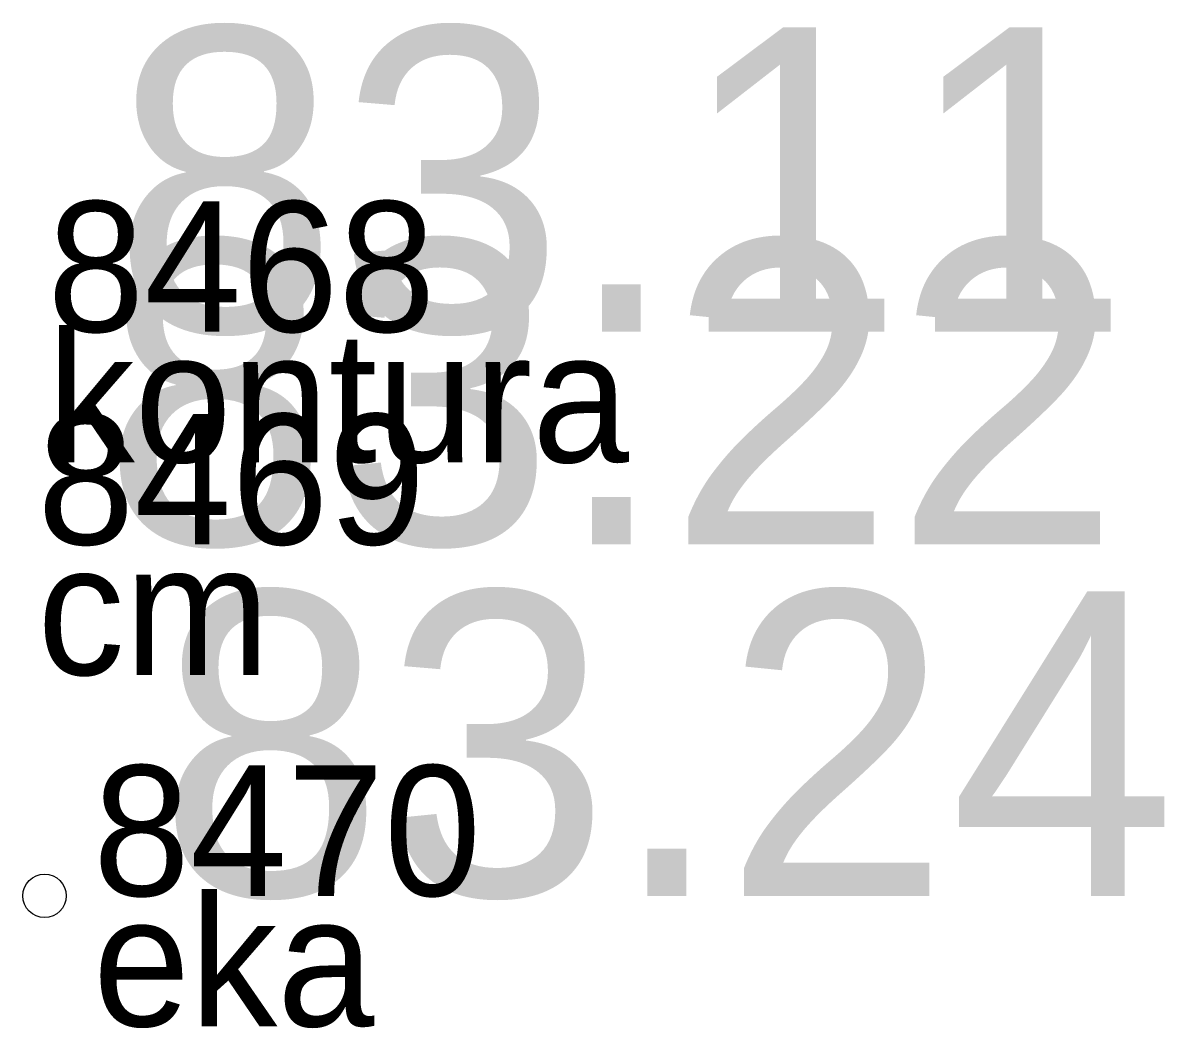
# Model space of a CAD drawing. Extents: x 614911 to 615803, y 262110 to 264311.
# Drawn here: x 614976.762 to 614979.387, y 262802.122 to 262804.433 of the extents above; entities that cross this region are included whole.
import ezdxf

# ---------------------------------------------------------------- set-up
doc = ezdxf.new("R2010")
doc.units = 0
for name, color, linetype in [('Level 53', 7, 'Continuous'), ('Level 54', 7, 'Continuous'), ('Level 57', 7, 'Continuous'), ('Level 58', 7, 'Continuous')]:
    doc.layers.add(name, color=color, linetype=linetype)

msp = doc.modelspace()

# ---------------------------------------------------------------- linework, layer by layer
at = {"layer": 'Level 57'}
msp.add_circle((614976.812, 262802.426), 0.05, dxfattribs=at)
at = {"layer": 'Level 58'}
msp.add_circle((614976.812, 262802.426), 0.05, dxfattribs=at)

# ---------------------------------------------------------------- texts
at = {"layer": 'Level 53'}
for s, p in [(' kontura', (614976.707, 262803.423)), (' cm', (614976.684, 262802.934)), (' eka', (614976.812, 262802.126))]:
    msp.add_text(s, height=0.3, dxfattribs=at).set_placement(p)
at = {"layer": 'Level 54'}
for s, p in [(' 8468', (614976.707, 262803.723)), (' 8469', (614976.684, 262803.234)), (' 8470', (614976.812, 262802.426))]:
    msp.add_text(s, height=0.3, dxfattribs=at).set_placement(p)
at = {"layer": 'Level 58'}
for s, p in [(' 83.11', (614976.707, 262803.723)), (' 83.22', (614976.684, 262803.234)), (' 83.24', (614976.812, 262802.426))]:
    msp.add_text(s, height=0.7, dxfattribs=at).set_placement(p)

doc.saveas('drawing.dxf')
